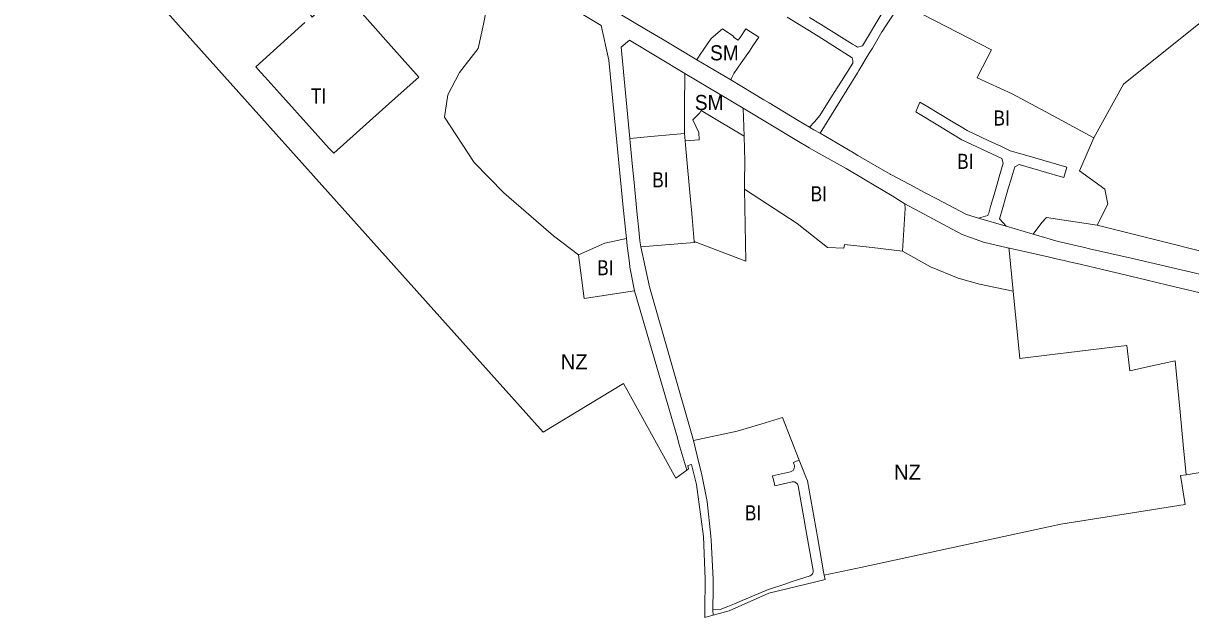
# Model space of a CAD drawing. Extents: x -650451 to -642268, y -1075216 to -1066610.
# Drawn here: x -650258 to -649328, y -1070496 to -1070022 of the extents above; entities that cross this region are included whole.
import ezdxf

# ---------------------------------------------------------------- set-up
doc = ezdxf.new("R2010")
doc.units = 0
doc.header["$LTSCALE"] = 4.8
for name, color, linetype, lineweight in [('15', 7, 'Continuous', 13), ('18', 7, 'Continuous', 13), ('2', 7, 'Continuous', 13), ('24', 7, 'Continuous', 13), ('30', 7, 'Continuous', 13), ('41', 7, 'Continuous', 13), ('46', 7, 'Continuous', 13)]:
    doc.layers.add(name, color=color, linetype=linetype, lineweight=lineweight)
doc.layers.add('62', color=7, linetype='Continuous')

msp = doc.modelspace()

# ---------------------------------------------------------------- linework, layer by layer
at = {"layer": '15'}
for points in [[(-649558.56, -1070006.13), (-649564.77, -1070015.29), (-649570.6, -1070024.16), (-649573.61, -1070028.67), (-649573.76, -1070028.9), (-649581.34, -1070041.75), (-649583.81, -1070045.86), (-649592.02, -1070059.54), (-649593.2, -1070061.5), (-649595.26, -1070064.93), (-649597.88, -1070069.19), (-649622.81, -1070109.63)], [(-649631.47, -1070104.89), (-649627.38, -1070100.5), (-649623.25, -1070095.6), (-649611.72, -1070077.3), (-649605.93, -1070068.1), (-649596.93, -1070053.79), (-649596.86, -1070051.68), (-649597.48, -1070049.45), (-649624.62, -1070032.39), (-649649.07, -1070017.2)], [(-649631.28, -1070017.38), (-649622.75, -1070022.69), (-649614.26, -1070027.99), (-649605.74, -1070033.3), (-649597.12, -1070038.66), (-649594.75, -1070040.13), (-649593.1, -1070041.18), (-649589.1, -1070040.12), (-649573.03, -1070013.02)], [(-649622.81, -1070109.63), (-649627.97, -1070106.81), (-649631.47, -1070104.89)], [(-649708.37, -1070489.38), (-649702.69, -1070488.94), (-649696.59, -1070486.63), (-649691.28, -1070484.4), (-649686.94, -1070482.59), (-649664.82, -1070473.32), (-649650.3, -1070468.49), (-649646.87, -1070467.37), (-649640.18, -1070465.2), (-649630.92, -1070462.18), (-649630.13, -1070461.74), (-649629.48, -1070461.18), (-649629.08, -1070460.67), (-649628.77, -1070460.12), (-649628.55, -1070459.51), (-649628.42, -1070458.77), (-649628.44, -1070457.97), (-649634.82, -1070422.36), (-649635.14, -1070420.61), (-649640.52, -1070390.59), (-649640.72, -1070389.85), (-649641, -1070389.28), (-649641.33, -1070388.8), (-649641.66, -1070388.43), (-649642.19, -1070388), (-649642.79, -1070387.66), (-649643.36, -1070387.45), (-649644.04, -1070387.32), (-649644.64, -1070387.3), (-649645.2, -1070387.37), (-649658.99, -1070390.41), (-649659.58, -1070387.87), (-649660.26, -1070384.92), (-649660.79, -1070382.61), (-649646.59, -1070379.48), (-649645.39, -1070378.91), (-649644.53, -1070378.19), (-649643.88, -1070377.26), (-649643.52, -1070376.37), (-649643.37, -1070375.48), (-649643.39, -1070374.64), (-649643.67, -1070373.5), (-649644.31, -1070371.88), (-649639.561, -1070370)], [(-649639.561, -1070370), (-649635.83, -1070379.37), (-649635.52, -1070380.14), (-649633, -1070386.46), (-649624.97, -1070431.24), (-649620.17, -1070459.09), (-649619.72, -1070461.73)], [(-649619.72, -1070461.73), (-649618.85, -1070465.12), (-649627.41, -1070467.18), (-649663.84, -1070475.94), (-649695.44, -1070490.03), (-649708.08, -1070493.61), (-649708.37, -1070489.38)]]:
    msp.add_lwpolyline(points, dxfattribs=at)
msp.add_lwpolyline([(-649496.86, -1070177.2), (-649489.26, -1070175.27), (-649489, -1070174.4), (-649488.66, -1070173.25), (-649488.08, -1070171.27), (-649487.13, -1070168.05), (-649483.56, -1070155.89), (-649481.86, -1070150.13), (-649480.17, -1070144.37), (-649477, -1070133.59), (-649478.23, -1070129.8), (-649509.92, -1070114.89), (-649518.89, -1070109.48), (-649527.88, -1070104.05), (-649545.88, -1070093.24), (-649546.74, -1070092.72), (-649543.48, -1070084.76), (-649538.36, -1070087.84), (-649515.56, -1070101.57), (-649510.52, -1070104.61), (-649505.91, -1070107.38), (-649505.27, -1070107.68), (-649488.96, -1070115.36), (-649478.41, -1070120.32), (-649471.55, -1070123.55), (-649458.16, -1070127.45), (-649426.32, -1070136.72), (-649428.72, -1070144.87), (-649431.6, -1070144.03), (-649464.41, -1070134.48), (-649467.88, -1070136.27), (-649471.06, -1070147.06), (-649472.75, -1070152.81), (-649474.44, -1070158.57), (-649478.01, -1070170.71), (-649479.87, -1070177.02), (-649480.14, -1070177.95), (-649474.79, -1070183.691)], close=True, dxfattribs=at)
at = {"layer": '18'}
msp.add_lwpolyline([(-649721.11, -1070051.18), (-649718.51, -1070046.94), (-649709.67, -1070034.09), (-649700.69, -1070026.36), (-649691.64, -1070032.56), (-649692, -1070033.14), (-649688.24, -1070035.47), (-649686.55, -1070033.29), (-649682.07, -1070026.45), (-649671.82, -1070033.15), (-649676.46, -1070039.89), (-649679.2, -1070044.17), (-649685.84, -1070053.65), (-649691.7, -1070062.02), (-649693.23, -1070065.13), (-649694.06, -1070067.08)], close=True, dxfattribs=at)
for points in [[(-649731.12, -1070109.96), (-649730.96, -1070094.91), (-649730.89, -1070088.96), (-649730.6, -1070061.98), (-649684.23, -1070089.72), (-649683.57, -1070112.05)], [(-649683.57, -1070112.05), (-649704.42, -1070099.48), (-649717.72, -1070091.61), (-649718.71, -1070093.35), (-649724.36, -1070099.03), (-649719.69, -1070108.94), (-649719.24, -1070114.87), (-649730.57, -1070115.76), (-649731.12, -1070109.96)]]:
    msp.add_lwpolyline(points, dxfattribs=at)
at = {"layer": '2'}
for points in [[(-649721.11, -1070051.18), (-649736.61, -1070041.95), (-649748.63, -1070034.78), (-649761.23, -1070027.28), (-649771.1, -1070021.4), (-649782.14, -1070014.82), (-649798.46, -1070005.1)], [(-649622.81, -1070109.63), (-649597.88, -1070069.19), (-649595.26, -1070064.93), (-649593.2, -1070061.5), (-649592.02, -1070059.54), (-649583.81, -1070045.86), (-649581.34, -1070041.75), (-649573.76, -1070028.9), (-649573.61, -1070028.67), (-649570.6, -1070024.16), (-649564.77, -1070015.29), (-649558.56, -1070006.13)], [(-649558.56, -1070006.13), (-649486.5, -1070043.26), (-649497, -1070063.65), (-649497.95, -1070065.49), (-649469.85, -1070078.3), (-649443.63, -1070092.44), (-649404.76, -1070113.41)], [(-649649.07, -1070017.2), (-649624.62, -1070032.39), (-649597.48, -1070049.45), (-649596.86, -1070051.68), (-649596.93, -1070053.79), (-649605.93, -1070068.1), (-649611.72, -1070077.3), (-649623.25, -1070095.6), (-649627.38, -1070100.5), (-649631.47, -1070104.89)], [(-649573.03, -1070013.02), (-649589.1, -1070040.12), (-649593.1, -1070041.18), (-649594.75, -1070040.13), (-649597.12, -1070038.66), (-649605.74, -1070033.3), (-649614.26, -1070027.99), (-649622.75, -1070022.69), (-649631.28, -1070017.38)], [(-649694.06, -1070067.08), (-649693.23, -1070065.13), (-649691.7, -1070062.02), (-649685.84, -1070053.65), (-649679.2, -1070044.17), (-649676.46, -1070039.89), (-649671.82, -1070033.15), (-649682.07, -1070026.45), (-649686.55, -1070033.29), (-649688.24, -1070035.47), (-649692, -1070033.14), (-649691.64, -1070032.56), (-649700.69, -1070026.36), (-649709.67, -1070034.09), (-649718.51, -1070046.94), (-649721.11, -1070051.18)], [(-649631.47, -1070104.89), (-649640.43, -1070099.48), (-649663.49, -1070085.55), (-649667.77, -1070082.96), (-649694.06, -1070067.08)], [(-649684.23, -1070089.72), (-649682.99, -1070090.46), (-649641.52, -1070115.36), (-649631.63, -1070121.29), (-649625.98, -1070124.49), (-649618.94, -1070128.46), (-649602.11, -1070137.8), (-649587.1, -1070146.76), (-649565.66, -1070159.57), (-649555.44, -1070165.91)], [(-649683.12, -1070154.14), (-649683.09, -1070148.44), (-649682.98, -1070132.1), (-649683.57, -1070112.05), (-649684.23, -1070089.72)], [(-649474.79, -1070183.691), (-649480.14, -1070177.95), (-649479.87, -1070177.02), (-649478.01, -1070170.71), (-649474.44, -1070158.57), (-649472.75, -1070152.81), (-649471.06, -1070147.06), (-649467.88, -1070136.27), (-649464.41, -1070134.48), (-649431.6, -1070144.03), (-649428.72, -1070144.87), (-649426.32, -1070136.72), (-649458.16, -1070127.45), (-649471.55, -1070123.55), (-649478.41, -1070120.32), (-649488.96, -1070115.36), (-649505.27, -1070107.68), (-649505.91, -1070107.38), (-649510.52, -1070104.61), (-649515.56, -1070101.57), (-649538.36, -1070087.84), (-649543.48, -1070084.76), (-649546.74, -1070092.72), (-649545.88, -1070093.24), (-649527.88, -1070104.05), (-649518.89, -1070109.48), (-649509.92, -1070114.89), (-649478.23, -1070129.8), (-649477, -1070133.59), (-649480.17, -1070144.37), (-649481.86, -1070150.13), (-649483.56, -1070155.89), (-649487.13, -1070168.05), (-649488.08, -1070171.27), (-649488.66, -1070173.25), (-649489, -1070174.4), (-649489.26, -1070175.27), (-649496.86, -1070177.2)], [(-649774.45, -1070113.92), (-649754.82, -1070111.89), (-649731.12, -1070109.96), (-649730.57, -1070115.76)], [(-649496.86, -1070177.2), (-649506.24, -1070174.44), (-649530.02, -1070161.89), (-649539.3, -1070156.99), (-649548.57, -1070152.1), (-649552.1, -1070150.24), (-649565.5, -1070143.16), (-649566.95, -1070142.39), (-649567.05, -1070142.34), (-649592.77, -1070127.26), (-649595.92, -1070125.41), (-649622.81, -1070109.63)], [(-649765.78, -1070200.07), (-649766.54, -1070195.34), (-649767.47, -1070186.64), (-649768.76, -1070174.43), (-649771.44, -1070146.23), (-649772.11, -1070139.1), (-649774.21, -1070116.97), (-649774.45, -1070113.92)], [(-649730.57, -1070115.76), (-649730, -1070122.01), (-649726.22, -1070162.75), (-649725.49, -1070170.64), (-649724.92, -1070176.78), (-649723.17, -1070195.81)], [(-649404.76, -1070113.41), (-649416.25, -1070139.65), (-649396.01, -1070154.28), (-649393.69, -1070166.16), (-649402.29, -1070182.92)], [(-649557.21, -1070203.53), (-649581.42, -1070200.66), (-649603.52, -1070198.23), (-649604.09, -1070201.32), (-649617.13, -1070200.55), (-649641.12, -1070181.47), (-649683.12, -1070154.14)], [(-649555.44, -1070165.91), (-649555.15, -1070169.51), (-649557.21, -1070203.53)], [(-649402.29, -1070182.92), (-649442.63, -1070176.69), (-649446.19, -1070180.76), (-649453.27, -1070190.02), (-649474.79, -1070183.691)], [(-649815.33, -1070206.63), (-649794.37, -1070197.2), (-649777.29, -1070193.57)], [(-649777.29, -1070193.57), (-649776.56, -1070199.45), (-649774.9, -1070212.85), (-649774.46, -1070216.44), (-649770.85, -1070235.23)], [(-649723.17, -1070195.81), (-649723.08, -1070196.73), (-649746.16, -1070198.54), (-649765.78, -1070200.07)], [(-649472.6, -1070201.15), (-649471.95, -1070201.3), (-649440.27, -1070208.49), (-649434.88, -1070209.72), (-649428.56, -1070211.15), (-649424.56, -1070212.05), (-649415.74, -1070214.06), (-649402.59, -1070217.04), (-649400.11, -1070217.64), (-649399.39, -1070217.82), (-649384.52, -1070221.43), (-649368.95, -1070224.99), (-649363.41, -1070226.33), (-649346, -1070230.63), (-649320.19, -1070236.82), (-649300.61, -1070241.5), (-649281.27, -1070246.12)], [(-649469.176, -1070235.365), (-649472.43, -1070202.9), (-649472.6, -1070201.15)], [(-649770.85, -1070235.23), (-649810.95, -1070241.37), (-649815.33, -1070206.63)], [(-649331.3, -1070381.69), (-649333.64, -1070357.71), (-649335.99, -1070331.84), (-649340.12, -1070291.04), (-649359.77, -1070295.29), (-649376.08, -1070298.82), (-649378.58, -1070278.61), (-649394.21, -1070280.56), (-649409.29, -1070282.43), (-649424.9, -1070284.37), (-649442.39, -1070286.54), (-649463.78, -1070289.2), (-649469.176, -1070235.365)], [(-649723.88, -1070354.28), (-649689.02, -1070346.94), (-649670.28, -1070341.35), (-649653.03, -1070336.2), (-649639.561, -1070370)], [(-649708.37, -1070489.38), (-649708.2, -1070472.48), (-649708.12, -1070464.95), (-649709.77, -1070433.9), (-649709.94, -1070430.67), (-649712.85, -1070403.03), (-649717.42, -1070380.41), (-649719.45, -1070372.18), (-649723.88, -1070354.28)], [(-649159.19, -1070358.82), (-649197.91, -1070361.8), (-649203.4, -1070362.23), (-649220.47, -1070363.94), (-649231.39, -1070365.69), (-649273.57, -1070372.44), (-649304.18, -1070377.35), (-649331.3, -1070381.69)], [(-649639.561, -1070370), (-649644.31, -1070371.88), (-649643.67, -1070373.5), (-649643.39, -1070374.64), (-649643.37, -1070375.48), (-649643.52, -1070376.37), (-649643.88, -1070377.26), (-649644.53, -1070378.19), (-649645.39, -1070378.91), (-649646.59, -1070379.48), (-649660.79, -1070382.61), (-649660.26, -1070384.92), (-649659.58, -1070387.87), (-649658.99, -1070390.41), (-649645.2, -1070387.37), (-649644.64, -1070387.3), (-649644.04, -1070387.32), (-649643.36, -1070387.45), (-649642.79, -1070387.66), (-649642.19, -1070388), (-649641.66, -1070388.43), (-649641.33, -1070388.8), (-649641, -1070389.28), (-649640.72, -1070389.85), (-649640.52, -1070390.59), (-649635.14, -1070420.61), (-649634.82, -1070422.36), (-649628.44, -1070457.97), (-649628.42, -1070458.77), (-649628.55, -1070459.51), (-649628.77, -1070460.12), (-649629.08, -1070460.67), (-649629.48, -1070461.18), (-649630.13, -1070461.74), (-649630.92, -1070462.18), (-649640.18, -1070465.2), (-649646.87, -1070467.37), (-649650.3, -1070468.49), (-649664.82, -1070473.32), (-649686.94, -1070482.59), (-649691.28, -1070484.4), (-649696.59, -1070486.63), (-649702.69, -1070488.94), (-649708.37, -1070489.38)]]:
    msp.add_lwpolyline(points, dxfattribs=at)
at = {"layer": '24'}
for points in [[(-649784.87, -1070116.76), (-649791.31, -1070051.51), (-649797.45, -1070023.77), (-649853.14, -1069989.98), (-649876.31, -1069975.93)], [(-649798.46, -1070005.1), (-649782.14, -1070014.82), (-649771.1, -1070021.4), (-649761.23, -1070027.28), (-649748.63, -1070034.78), (-649736.61, -1070041.95), (-649721.11, -1070051.18), (-649694.06, -1070067.08)], [(-649730.6, -1070061.98), (-649774.73, -1070035.58), (-649781.53, -1070041.2), (-649774.45, -1070113.92)], [(-649555.44, -1070165.91), (-649565.66, -1070159.57), (-649587.1, -1070146.76), (-649602.11, -1070137.8), (-649618.94, -1070128.46), (-649625.98, -1070124.49), (-649631.63, -1070121.29), (-649641.52, -1070115.36), (-649682.99, -1070090.46), (-649684.23, -1070089.72), (-649730.6, -1070061.98)], [(-649694.06, -1070067.08), (-649667.77, -1070082.96), (-649663.49, -1070085.55), (-649640.43, -1070099.48), (-649631.47, -1070104.89)], [(-649631.47, -1070104.89), (-649627.97, -1070106.81), (-649622.81, -1070109.63)], [(-649622.81, -1070109.63), (-649595.92, -1070125.41), (-649592.77, -1070127.26), (-649567.05, -1070142.34), (-649566.95, -1070142.39), (-649565.5, -1070143.16), (-649552.1, -1070150.24), (-649548.57, -1070152.1), (-649539.3, -1070156.99), (-649530.02, -1070161.89), (-649506.24, -1070174.44), (-649496.86, -1070177.2), (-649474.79, -1070183.691), (-649453.27, -1070190.02)], [(-649777.29, -1070193.57), (-649779.75, -1070168.69), (-649784.87, -1070116.76)], [(-649774.45, -1070113.92), (-649774.21, -1070116.97), (-649772.11, -1070139.1), (-649771.44, -1070146.23), (-649768.76, -1070174.43), (-649767.47, -1070186.64), (-649766.54, -1070195.34), (-649765.78, -1070200.07)], [(-649472.6, -1070201.15), (-649473.64, -1070200.92), (-649492.67, -1070196.34), (-649509.72, -1070190.24), (-649555.44, -1070165.91)], [(-649770.85, -1070235.23), (-649774.46, -1070216.44), (-649774.9, -1070212.85), (-649776.56, -1070199.45), (-649777.29, -1070193.57)], [(-649453.27, -1070190.02), (-649433.3, -1070195.89), (-649412.2, -1070200.71)], [(-649765.78, -1070200.07), (-649758.85, -1070232.1), (-649723.88, -1070354.28)], [(-649281.27, -1070246.12), (-649300.61, -1070241.5), (-649320.19, -1070236.82), (-649346, -1070230.63), (-649363.41, -1070226.33), (-649368.95, -1070224.99), (-649384.52, -1070221.43), (-649399.39, -1070217.82), (-649400.11, -1070217.64), (-649402.59, -1070217.04), (-649415.74, -1070214.06), (-649424.56, -1070212.05), (-649428.56, -1070211.15), (-649434.88, -1070209.72), (-649440.27, -1070208.49), (-649471.95, -1070201.3), (-649472.6, -1070201.15)], [(-649412.2, -1070200.71), (-649408.24, -1070201.62), (-649372.69, -1070209.74), (-649289.83, -1070229.16), (-649197.55, -1070251.65), (-649164.91, -1070258.55), (-649160.54, -1070259.96), (-649134.294, -1070266.095), (-649115.159, -1070270.568), (-649082.233, -1070278.265)], [(-649729.13, -1070378.1), (-649735.4, -1070356.76), (-649736.54, -1070352.34), (-649770.85, -1070235.23)], [(-649723.88, -1070354.28), (-649719.45, -1070372.18), (-649717.42, -1070380.41), (-649712.85, -1070403.03), (-649709.94, -1070430.67), (-649709.77, -1070433.9), (-649708.12, -1070464.95), (-649708.2, -1070472.48), (-649708.37, -1070489.38), (-649708.08, -1070493.61)], [(-649708.08, -1070493.61), (-649712.01, -1070494.72), (-649714.87, -1070495.53), (-649714.81, -1070489.86), (-649714.57, -1070464.85), (-649715.76, -1070430.83), (-649721.43, -1070389.5), (-649725.34, -1070373.64), (-649728.34, -1070374.38), (-649727.69, -1070377.06), (-649729.13, -1070378.1)]]:
    msp.add_lwpolyline(points, dxfattribs=at)
at = {"layer": '30'}
msp.add_lwpolyline([(-650027.71, -1070017.13), (-650004.5, -1069995.2), (-649964.64, -1070040.29), (-649942.76, -1070065.03), (-649963.86, -1070083.92), (-650010.44, -1070125.63), (-650013.97, -1070121.71), (-650027.58, -1070106.62), (-650053.4, -1070077.97), (-650065.43, -1070064.63), (-650068.42, -1070061.31), (-650072.57, -1070056.71), (-650038.78, -1070026.24), (-650033.55, -1070021.52)], dxfattribs=at)
at = {"layer": '41'}
for points in [[(-649404.76, -1070113.41), (-649381.35, -1070070.43), (-649325.14, -1070025.79), (-649274.733, -1069985.749)], [(-649402.29, -1070182.92), (-649393.69, -1070166.16), (-649396.01, -1070154.28), (-649416.25, -1070139.65), (-649404.76, -1070113.41)], [(-649098.101, -1070125.688), (-649098.65, -1070127.795), (-649110.925, -1070177.113), (-649114.174, -1070189.816), (-649130.712, -1070250.935), (-649402.29, -1070182.92)]]:
    msp.add_lwpolyline(points, dxfattribs=at)
at = {"layer": '46'}
for points in [[(-649729.13, -1070378.1), (-649737.92, -1070384.47), (-649779.58, -1070308.95), (-649843.513, -1070347.685), (-650257.713, -1069885.547)], [(-649876.31, -1069975.93), (-649884.59, -1069988.57), (-649891.21, -1070022.68)], [(-649274.733, -1069985.749), (-649325.14, -1070025.79), (-649381.35, -1070070.43), (-649404.76, -1070113.41)], [(-650033.55, -1070021.52), (-650038.78, -1070026.24), (-650072.57, -1070056.71), (-650068.42, -1070061.31), (-650065.43, -1070064.63), (-650053.4, -1070077.97), (-650027.58, -1070106.62), (-650013.97, -1070121.71), (-650010.44, -1070125.63), (-649963.86, -1070083.92), (-649942.76, -1070065.03), (-649964.64, -1070040.29), (-650004.5, -1069995.2), (-650027.71, -1070017.13), (-650042.39, -1069996.88)], [(-649404.76, -1070113.41), (-649443.63, -1070092.44), (-649469.85, -1070078.3), (-649497.95, -1070065.49), (-649497, -1070063.65), (-649486.5, -1070043.26), (-649558.56, -1070006.13)], [(-649891.21, -1070022.68), (-649895.45, -1070042.15), (-649910.34, -1070061.29), (-649919.55, -1070079.01), (-649922.3, -1070096.9), (-649898.55, -1070132.9), (-649874.94, -1070157.19), (-649835.28, -1070191.27), (-649815.33, -1070206.63)], [(-649723.17, -1070195.81), (-649682.04, -1070211.58), (-649683.12, -1070154.14)], [(-649683.12, -1070154.14), (-649641.12, -1070181.47), (-649617.13, -1070200.55), (-649604.09, -1070201.32), (-649603.52, -1070198.23), (-649581.42, -1070200.66), (-649557.21, -1070203.53)], [(-649765.78, -1070200.07), (-649746.16, -1070198.54), (-649723.08, -1070196.73), (-649723.17, -1070195.81)], [(-649723.88, -1070354.28), (-649758.85, -1070232.1), (-649765.78, -1070200.07)], [(-649557.21, -1070203.53), (-649535, -1070216), (-649513, -1070225), (-649496, -1070230), (-649469.176, -1070235.365)], [(-649815.33, -1070206.63), (-649810.95, -1070241.37), (-649770.85, -1070235.23)], [(-649770.85, -1070235.23), (-649736.54, -1070352.34), (-649735.4, -1070356.76), (-649729.13, -1070378.1)], [(-649469.176, -1070235.365), (-649463.78, -1070289.2), (-649442.39, -1070286.54), (-649424.9, -1070284.37), (-649409.29, -1070282.43), (-649394.21, -1070280.56), (-649378.58, -1070278.61), (-649376.08, -1070298.82), (-649359.77, -1070295.29), (-649340.12, -1070291.04), (-649335.99, -1070331.84), (-649333.64, -1070357.71), (-649331.3, -1070381.69)], [(-649639.561, -1070370), (-649653.03, -1070336.2), (-649670.28, -1070341.35), (-649689.02, -1070346.94), (-649723.88, -1070354.28)], [(-649619.72, -1070461.73), (-649620.17, -1070459.09), (-649624.97, -1070431.24), (-649633, -1070386.46), (-649635.52, -1070380.14), (-649635.83, -1070379.37), (-649639.561, -1070370)], [(-649331.3, -1070381.69), (-649335.79, -1070382.41), (-649332.2, -1070405.42)], [(-649332.2, -1070405.42), (-649431.17, -1070421.02), (-649589.49, -1070455.2), (-649619.72, -1070461.73)]]:
    msp.add_lwpolyline(points, dxfattribs=at)

# ---------------------------------------------------------------- texts
at = {"layer": '62'}
for s, width, p in [('SM', 0.95, (-649710.663, -1070051.58)), ('TI', 0.85, (-650028.646, -1070085.98)), ('SM', 0.95, (-649722.761, -1070091.141)), ('BI', 0.85, (-649484.716, -1070103.477)), ('BI', 0.85, (-649513.68, -1070138.034)), ('BI', 0.85, (-649756.599, -1070152.693)), ('BI', 0.85, (-649630.401, -1070163.836)), ('BI', 0.85, (-649800.506, -1070222.758)), ('BI', 0.85, (-649682.807, -1070418.01))]:
    msp.add_text(s, height=12, dxfattribs=dict(at, width=width)).set_placement(p)
for p in [(-649829.543, -1070297.689), (-649564.045, -1070385.711)]:
    msp.add_text('NZ', height=12, dxfattribs=at).set_placement(p)

doc.saveas('drawing.dxf')
